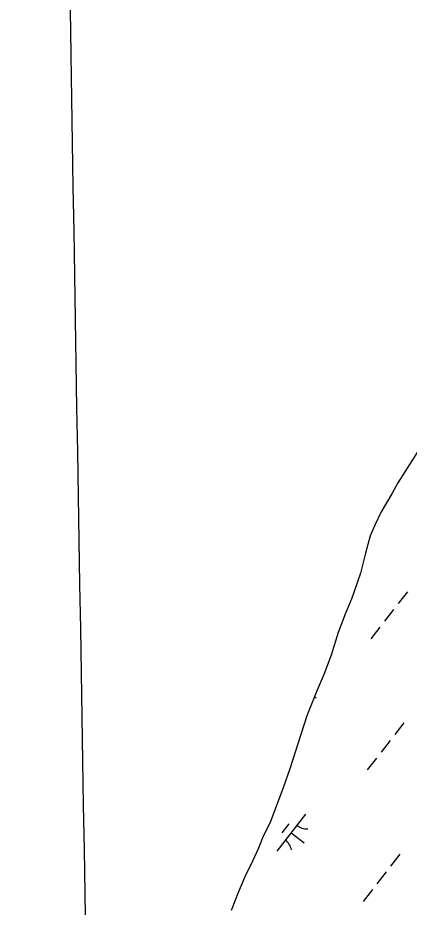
# Model space of a CAD drawing. Extents: x 3888273 to 3909528, y 158682 to 181032.
# Drawn here: x 3893870 to 3894289, y 164935 to 165888 of the extents above; entities that cross this region are included whole.
import ezdxf

# ---------------------------------------------------------------- set-up
doc = ezdxf.new("R2010")
doc.units = 0
doc.layers.add('V-GRID-MAJR', color=7, linetype='Continuous')
doc.layers.add('V-WETL-SWMP', color=7, linetype='Continuous')

msp = doc.modelspace()

# ---------------------------------------------------------------- linework, layer by layer
at = {"layer": 'V-GRID-MAJR'}
msp.add_spline([(3893981.13, 162598.21), (3893979.03, 162723.86), (3893877.65, 168784.1), (3893869.57, 169267.48)], degree=3, dxfattribs=at)
at = {"layer": 'V-WETL-SWMP'}
for p, q in [((3894326.98, 165468.21), (3894277.28, 165389.43)), ((3894277.28, 165389.43), (3894270.71, 165377.74)), ((3894270.71, 165377.74), (3894259.35, 165358.35)), ((3894259.35, 165358.35), (3894252.51, 165344.17)), ((3894252.51, 165344.17), (3894247.69, 165332.72)), ((3894247.69, 165332.72), (3894242.58, 165314.04)), ((3894242.58, 165314.04), (3894237.19, 165292.61)), ((3894237.19, 165292.61), (3894228.02, 165265.97)), ((3894228.02, 165265.97), (3894220.92, 165248.8)), ((3894287.48, 165272.6), (3894277.65, 165259.97)), ((3894220.92, 165248.8), (3894213.29, 165229.13)), ((3894272.74, 165253.65), (3894262.91, 165241.03)), ((3894213.29, 165229.13), (3894205.64, 165204.72)), ((3894258, 165234.71), (3894248.17, 165222.08)), ((3894205.64, 165204.72), (3894198.01, 165184.06)), ((3894198.01, 165184.06), (3894189.65, 165164.65)), ((3894189.65, 165164.65), (3894179.49, 165139.51)), ((3894187.94, 165160.42), (3894189.76, 165159.01)), ((3894179.49, 165139.51), (3894161.38, 165082.73)), ((3894283.82, 165132.33), (3894273.99, 165119.7)), ((3894269.08, 165113.38), (3894259.25, 165100.76)), ((3894254.34, 165094.44), (3894244.52, 165081.81)), ((3894161.38, 165082.73), (3894154.51, 165063.56)), ((3894154.51, 165063.56), (3894149.94, 165051.11)), ((3894149.94, 165051.11), (3894140.78, 165026.46)), ((3894140.78, 165026.46), (3894132.18, 165009.05)), ((3894178.04, 165034.18), (3894147.33, 164994.71)), ((3894160.28, 165023.92), (3894152.91, 165014.45)), ((3894132.18, 165009.05), (3894127.86, 164997.85)), ((3894162.68, 165014.44), (3894176.89, 165003.39)), ((3894127.86, 164997.85), (3894121.53, 164983.91)), ((3894279.39, 164991.33), (3894269.56, 164978.7)), ((3894121.53, 164983.91), (3894113.18, 164967)), ((3894264.65, 164972.39), (3894254.82, 164959.76)), ((3894113.18, 164967), (3894106.33, 164951.07)), ((3894106.33, 164951.07), (3894098.46, 164931.16)), ((3894249.91, 164953.45), (3894240.09, 164940.82))]:
    msp.add_line(p, q, dxfattribs=at)
for centre, start, end in [((3894179.83, 165036.1), 231.34298, 272.88664), ((3894145.91, 164992.5), 11.34298, 52.88663)]:
    msp.add_arc(centre, 17.62, start, end, dxfattribs=at)

doc.saveas('drawing.dxf')
